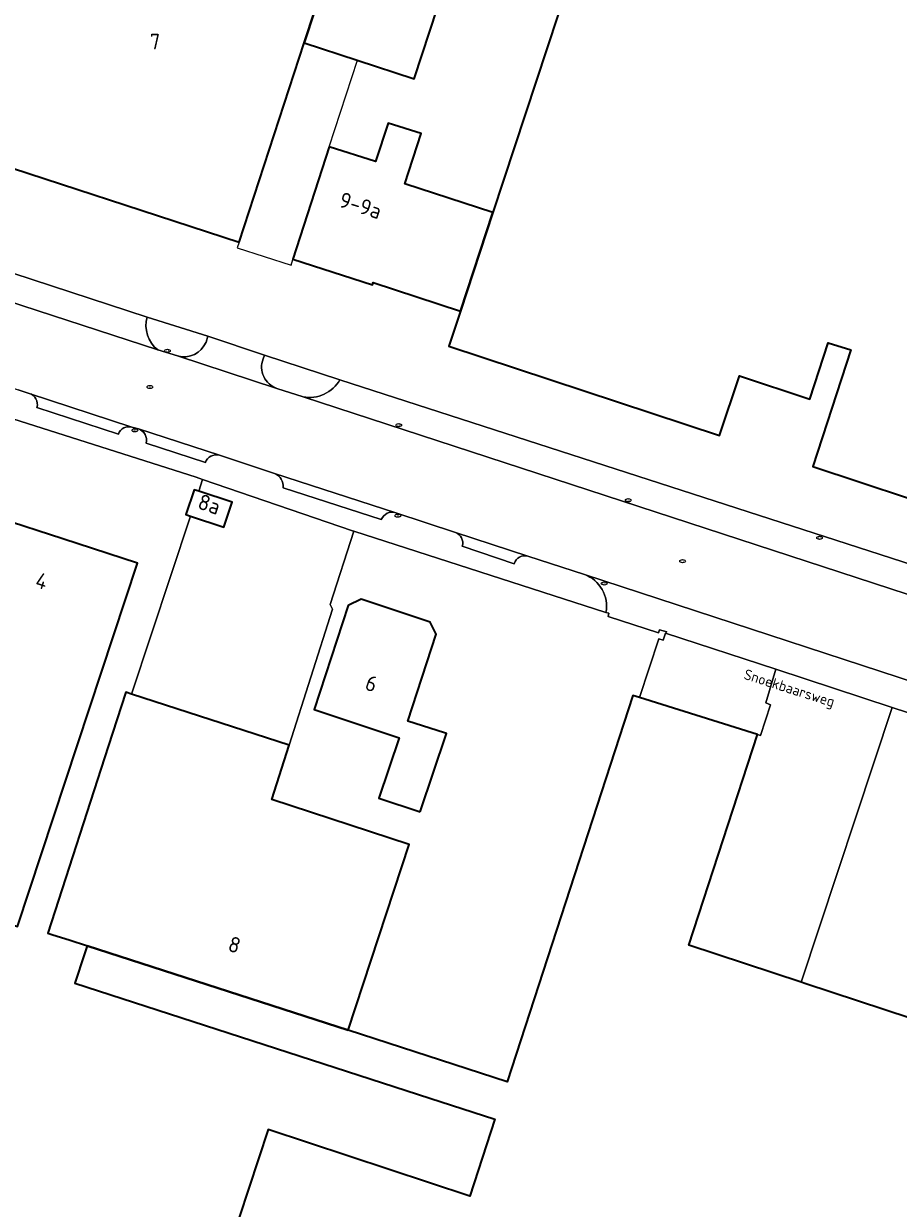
# Model space of a CAD drawing. Header units: metres. Extents: x 149984 to 156489, y 469398 to 478068.
# Tile 788 of 854: x 154743 to 154818, y 473585 to 473687. Entities that reach past the tile are written whole.
import ezdxf
from ezdxf.enums import TextEntityAlignment as Align

# ---------------------------------------------------------------- set-up
doc = ezdxf.new("R2010")
doc.units = ezdxf.units.M
doc.header["$LTSCALE"] = 0.75
for name, color, linetype, lineweight in [('B-WE-IE-MEUBILAIR-S', 252, 'Continuous', 25), ('B-WE-OG-BEBOUWING-GV', 6, 'Continuous', 35), ('B-WE-OG-BEBOUWING-T18', 1, 'Continuous', 18), ('B-WE-OG-BEBOUWING_LUIFEL-GV', 6, 'Continuous', 18), ('B-WE-OG-TERREIN_BEGROEID-GV', 252, 'Continuous', 18), ('B-WE-OG-TERREIN_ERF-GV', 252, 'Continuous', 18), ('B-WE-OG-TOPOGRAFIE-T18', 7, 'Continuous', 18), ('B-WE-VH-OPENVERHARDING_BETONSTRAATSTEEN-GV', 252, 'Continuous', 18)]:
    doc.layers.add(name, color=color, linetype=linetype, lineweight=lineweight)
doc.styles.add('NLCS-ISO', font='NLCS-ISO.ttf')
doc.styles.add('NLCS-ISO-M500-T18', font='NLCS-ISO.ttf', dxfattribs={"height": 0.9})
doc.styles.add('NLCS-ISO-M750-T18', font='NLCS-ISO.ttf', dxfattribs={"height": 1.35})

# ---------------------------------------------------------------- blocks, each defined once
blk = doc.blocks.new('SIE-MEUBILAIR_PUT_RIOOLPUT-SO')
blk.add_ellipse((0, 0), major_axis=(1.25, 0), ratio=0.54)
at = {"style": 'NLCS-ISO'}
blk.add_text('ri', height=0.75, dxfattribs=at).set_placement((-0.04, 0.07), align=Align.MIDDLE_CENTER)
blk = doc.blocks.new('SIE-MEUBILAIR_PUT_KOLK-SO')
blk.add_ellipse((0, 0), major_axis=(1.25, 0), ratio=0.54)
at = {"style": 'NLCS-ISO'}
blk.add_text('klk', height=0.75, dxfattribs=at).set_placement((0.03, 0), align=Align.MIDDLE_CENTER)
blk = doc.blocks.new('SIE-MEUBILAIR_PUT_BRANDKRAAN-SO')
blk.add_ellipse((0, 0), major_axis=(1.25, 0), ratio=0.54)
at = {"style": 'NLCS-ISO'}
blk.add_text('bk', height=0.75, dxfattribs=at).set_placement((0.03, 0), align=Align.MIDDLE_CENTER)

msp = doc.modelspace()

# ---------------------------------------------------------------- linework, layer by layer
at = {"layer": 'B-WE-OG-BEBOUWING-GV', "flags": 128}
for points in [[(154781.802, 473731.412), (154757.886, 473739.243), (154750.585, 473716.876), (154745.828, 473718.429), (154742.832, 473709.266), (154741.767, 473706.004), (154746.528, 473704.45), (154737.447, 473676.634), (154737.348, 473676.332), (154761.113, 473668.573), (154766.724, 473685.76), (154771.446, 473700.055)], [(154777.914, 473697.91), (154780.88, 473696.93), (154784.688, 473695.687), (154790.455, 473693.804), (154782.998, 473671.135), (154780.196, 473662.618), (154779.2, 473659.59), (154802.53, 473651.88), (154804.25, 473657.05), (154810.309, 473655.036), (154811.902, 473659.88), (154813.84, 473659.274), (154810.563, 473649.225), (154822.906, 473645.145), (154843.748, 473708.2), (154841.583, 473708.915), (154841.759, 473709.448), (154829.535, 473713.488), (154819.855, 473716.688), (154820.796, 473719.537), (154806.508, 473724.186), (154801.82, 473725.711), (154795.192, 473727.868), (154788.528, 473730.036)], [(154771.446, 473700.055), (154766.724, 473685.76), (154771.285, 473684.271), (154776.22, 473682.66), (154780.88, 473696.93), (154777.914, 473697.91), (154777.911, 473697.902)], [(154768.882, 473676.799), (154765.758, 473667.089), (154772.611, 473664.884), (154772.678, 473665.091), (154780.196, 473662.618), (154782.998, 473671.135), (154775.417, 473673.581), (154776.818, 473677.922), (154773.972, 473678.837), (154772.88, 473675.51)], [(154757.637, 473647.076), (154757.241, 473647.207), (154756.536, 473645.071), (154756.93, 473644.941), (154759.813, 473643.99), (154760.517, 473646.127)], [(154745.915, 473642.965), (154740.4, 473644.75), (154734.228, 473625.957), (154731.697, 473626.775), (154727.538, 473614.135), (154732.406, 473612.538), (154738.182, 473610.643), (154738.233, 473610.802), (154742.032, 473609.549), (154752.356, 473640.881)], [(154776.73, 473619.43), (154778.98, 473626.19), (154778.811, 473626.245), (154775.67, 473627.26), (154778.11, 473634.75), (154777.6, 473635.79), (154771.63, 473637.78), (154770.51, 473637.22), (154767.58, 473628.26), (154774.91, 473625.81), (154773.15, 473620.62)], [(154746.545, 473608.361), (154747.97, 473607.9), (154748.017, 473607.885), (154770.51, 473600.6), (154775.78, 473616.63), (154763.926, 473620.488), (154765.446, 473625.181), (154751.848, 473629.584), (154751.358, 473629.743), (154749.845, 473625.071), (154744.634, 473608.98), (154744.991, 473608.864)]]:
    msp.add_lwpolyline(points, close=True, dxfattribs=at)
msp.add_lwpolyline([(154819.054, 473601.608), (154809.893, 473604.633), (154809.566, 473604.741), (154799.891, 473607.936), (154805.808, 473626.105), (154795.626, 473629.285), (154795.068, 473629.459), (154784.225, 473596.158), (154770.51, 473600.6), (154748.017, 473607.885), (154747.793, 473607.199), (154746.964, 473604.652), (154777.557, 473594.744), (154783.173, 473592.925), (154781.013, 473586.292), (154763.612, 473592.038), (154755.282, 473566.755)], dxfattribs=at)
at = {"layer": 'B-WE-OG-BEBOUWING_LUIFEL-GV', "flags": 128}
msp.add_lwpolyline([(154761.113, 473668.573), (154760.95, 473668.068), (154765.592, 473666.574), (154765.755, 473667.08), (154768.882, 473676.799), (154771.318, 473684.26), (154766.724, 473685.76)], close=True, dxfattribs=at)
at = {"layer": 'B-WE-OG-TERREIN_BEGROEID-GV'}
for points in [[(154753.205, 473662.107, 0.3132095), (154754.104, 473659.282)], [(154755.797, 473658.748, 0.3821868), (154758.268, 473659.953)], [(154763.193, 473658.492, 0.4301468), (154764.377, 473655.949)], [(154766.631, 473655.215, 0.3175681), (154769.811, 473656.704)]]:
    msp.add_lwpolyline(points, format="xyb", dxfattribs=at)
at = {"layer": 'B-WE-OG-TERREIN_BEGROEID-GV', "flags": 128}
for points in [[(154758.268, 473659.953), (154758.435, 473660.46), (154753.205, 473662.107)], [(154754.104, 473659.282), (154755.797, 473658.748)], [(154769.811, 473656.704), (154763.299, 473658.804), (154763.193, 473658.492)], [(154764.377, 473655.949), (154766.631, 473655.215)]]:
    msp.add_lwpolyline(points, dxfattribs=at)
at = {"layer": 'B-WE-OG-TERREIN_ERF-GV', "flags": 128}
for points in [[(154780.88, 473696.93), (154776.22, 473682.66), (154771.285, 473684.271), (154766.724, 473685.76), (154761.113, 473668.573), (154737.348, 473676.332), (154737.447, 473676.634), (154746.528, 473704.45)], [(154822.906, 473645.145), (154810.563, 473649.225), (154813.84, 473659.274), (154811.902, 473659.88), (154810.309, 473655.036), (154804.25, 473657.05), (154802.53, 473651.88), (154779.2, 473659.59), (154780.196, 473662.618), (154772.678, 473665.091), (154772.611, 473664.884), (154765.758, 473667.089), (154768.882, 473676.799), (154772.88, 473675.51), (154773.972, 473678.837), (154776.818, 473677.922), (154775.417, 473673.581), (154782.998, 473671.135), (154790.455, 473693.804)], [(154735.589, 473687.486), (154734.29, 473683.59), (154732.52, 473678.243), (154731.47, 473675.07), (154730.101, 473669.654), (154753.205, 473662.107), (154758.435, 473660.46), (154763.299, 473658.804), (154769.811, 473656.704), (154825.874, 473638.56)], [(154755.282, 473566.755), (154763.612, 473592.038), (154781.013, 473586.292), (154783.173, 473592.925), (154777.557, 473594.744), (154746.964, 473604.652), (154747.793, 473607.199), (154748.017, 473607.885), (154747.97, 473607.9), (154746.545, 473608.361), (154744.991, 473608.864), (154744.634, 473608.98), (154749.845, 473625.071), (154751.358, 473629.743), (154751.848, 473629.584), (154756.93, 473644.941), (154756.536, 473645.071), (154757.241, 473647.207), (154757.637, 473647.076), (154757.976, 473648.1), (154757.427, 473648.287), (154740.324, 473653.734)], [(154740.4, 473644.75), (154745.915, 473642.965), (154752.356, 473640.881), (154742.032, 473609.549)]]:
    msp.add_lwpolyline(points, dxfattribs=at)
for points in [[(154760.517, 473646.127), (154759.813, 473643.99), (154756.93, 473644.941), (154751.848, 473629.584), (154765.446, 473625.181), (154769.16, 473636.9), (154768.96, 473637.32), (154771.02, 473643.636), (154770.896, 473643.676), (154757.976, 473648.1), (154757.637, 473647.076)], [(154763.926, 473620.488), (154775.78, 473616.63), (154770.51, 473600.6), (154784.225, 473596.158), (154795.068, 473629.459), (154795.626, 473629.285), (154797.291, 473634.364), (154797.671, 473634.241), (154797.88, 473634.84), (154797.981, 473634.953), (154797.342, 473635.131), (154797.274, 473634.865), (154792.926, 473636.284), (154792.999, 473636.557), (154792.737, 473636.623), (154771.02, 473643.636), (154768.96, 473637.32), (154769.16, 473636.9), (154765.446, 473625.181)], [(154778.811, 473626.245), (154778.98, 473626.19), (154776.73, 473619.43), (154773.15, 473620.62), (154774.91, 473625.81), (154767.58, 473628.26), (154770.51, 473637.22), (154771.63, 473637.78), (154777.6, 473635.79), (154778.11, 473634.75), (154775.67, 473627.26)], [(154807.387, 473631.731), (154797.88, 473634.84), (154797.671, 473634.241), (154797.291, 473634.364), (154795.626, 473629.285), (154805.808, 473626.105), (154806.054, 473626.028), (154806.926, 473628.677), (154806.519, 473628.826)], [(154817.402, 473628.444), (154807.387, 473631.731), (154806.519, 473628.826), (154806.926, 473628.677), (154806.054, 473626.028), (154805.808, 473626.105), (154799.891, 473607.936), (154809.566, 473604.741)], [(154825.292, 473620.021), (154825.476, 473619.955), (154827.218, 473625.222), (154826.819, 473625.354), (154817.402, 473628.444), (154809.566, 473604.741), (154809.893, 473604.633), (154819.054, 473601.608), (154819.378, 473601.501), (154819.496, 473601.462), (154821.753, 473608.688)]]:
    msp.add_lwpolyline(points, close=True, dxfattribs=at)
at = {"layer": 'B-WE-VH-OPENVERHARDING_BETONSTRAATSTEEN-GV', "flags": 128}
for points in [[(154766.631, 473655.215), (154764.377, 473655.949), (154755.797, 473658.748), (154754.104, 473659.282), (154726.763, 473668.199), (154723.731, 473669.194), (154712.265, 473672.939), (154710.803, 473673.406), (154701.243, 473676.537), (154700.504, 473676.787), (154692.938, 473679.229), (154692.851, 473679.257), (154692.515, 473679.369), (154677.549, 473684.246), (154667.16, 473687.814)], [(154664.393, 473681.172), (154665.903, 473680.701), (154668.701, 473679.828), (154683.777, 473674.848), (154683.903, 473674.806), (154697.274, 473670.464), (154700.541, 473669.407), (154730.492, 473659.62), (154736.171, 473657.767), (154742.073, 473655.819), (154743.032, 473655.523), (154751.884, 473652.615), (154752.436, 473652.466), (154759.421, 473650.184), (154764.175, 473648.614), (154774.627, 473645.232), (154779.77, 473643.53), (154786.013, 473641.482), (154790.879, 473639.915), (154827.576, 473627.884)], [(154681.659, 473670.473), (154683.311, 473669.934), (154683.968, 473672.018), (154690.229, 473669.999), (154701.066, 473666.476), (154713.17, 473662.504), (154713.136, 473662.395), (154722.31, 473659.472), (154727.96, 473657.672), (154728.03, 473657.65), (154740.324, 473653.734), (154757.427, 473648.287), (154757.976, 473648.1), (154770.896, 473643.676), (154771.02, 473643.636), (154792.737, 473636.623)], [(154753.205, 473662.107), (154730.101, 473669.654)], [(154726.763, 473668.199), (154754.104, 473659.282)], [(154763.193, 473658.492), (154763.299, 473658.804), (154758.435, 473660.46), (154758.268, 473659.953)], [(154755.797, 473658.748), (154764.377, 473655.949)], [(154841.564, 473634.013), (154841.395, 473633.547), (154831.403, 473636.771), (154825.874, 473638.56), (154769.811, 473656.704)], [(154743.032, 473655.523), (154742.073, 473655.819)], [(154751.884, 473652.615), (154743.032, 473655.523)], [(154942.724, 473597.699), (154940.854, 473598.217), (154915.031, 473606.519), (154881.972, 473617.373), (154828.809, 473634.895), (154766.631, 473655.215)], [(154766.631, 473655.215), (154828.809, 473634.895), (154881.972, 473617.373), (154915.031, 473606.519), (154940.854, 473598.217)], [(154743.697, 473654.305), (154750.714, 473652.019)], [(154750.714, 473652.019), (154743.697, 473654.305)], [(154752.436, 473652.466), (154751.884, 473652.615)], [(154759.421, 473650.184), (154752.436, 473652.466)], [(154753.101, 473651.235), (154758.209, 473649.56)], [(154758.209, 473649.56), (154753.101, 473651.235)], [(154764.175, 473648.614), (154759.421, 473650.184)], [(154774.627, 473645.232), (154764.175, 473648.614)], [(154764.916, 473647.385), (154773.376, 473644.645)], [(154773.376, 473644.645), (154764.916, 473647.385)], [(154779.77, 473643.53), (154774.627, 473645.232)], [(154786.013, 473641.482), (154779.77, 473643.53)], [(154780.358, 473642.345), (154784.825, 473640.837)], [(154784.825, 473640.837), (154780.358, 473642.345)], [(154790.879, 473639.915), (154786.013, 473641.482)], [(154948.101, 473587.575), (154946.719, 473588.558), (154945.385, 473589.199), (154925.638, 473595.67), (154897.643, 473604.887), (154872.103, 473613.259), (154827.576, 473627.884), (154790.879, 473639.915)], [(154792.737, 473636.623), (154792.999, 473636.557), (154792.926, 473636.284), (154797.274, 473634.865), (154797.342, 473635.131), (154797.981, 473634.953), (154797.88, 473634.84), (154807.387, 473631.731), (154817.402, 473628.444), (154826.819, 473625.354), (154827.218, 473625.222), (154871.31, 473610.716), (154875.462, 473609.41), (154880.325, 473607.883)]]:
    msp.add_lwpolyline(points, dxfattribs=at)
at = {"layer": 'B-WE-VH-OPENVERHARDING_BETONSTRAATSTEEN-GV'}
for points in [[(154754.104, 473659.282, -0.3132095), (154753.205, 473662.107)], [(154758.268, 473659.953, -0.3821868), (154755.797, 473658.748)], [(154764.377, 473655.949, -0.4301468), (154763.193, 473658.492)], [(154769.811, 473656.704, -0.3175681), (154766.631, 473655.215)], [(154743.032, 473655.523, -0.3934324), (154743.697, 473654.305)], [(154743.697, 473654.305, 0.3934324), (154743.032, 473655.523)], [(154750.714, 473652.019, -0.3917418), (154751.884, 473652.615)], [(154751.884, 473652.615, 0.3917418), (154750.714, 473652.019)], [(154752.436, 473652.466, -0.3907747), (154753.101, 473651.235)], [(154753.101, 473651.235, 0.3907747), (154752.436, 473652.466)], [(154758.209, 473649.56, -0.3923804), (154759.421, 473650.184)], [(154759.421, 473650.184, 0.3923804), (154758.209, 473649.56)], [(154764.175, 473648.614, -0.3410617), (154764.916, 473647.385)], [(154764.916, 473647.385, 0.3410617), (154764.175, 473648.614)], [(154773.376, 473644.645, -0.388824), (154774.627, 473645.232)], [(154774.627, 473645.232, 0.388824), (154773.376, 473644.645)], [(154779.77, 473643.53, -0.3876284), (154780.358, 473642.345)], [(154780.358, 473642.345, 0.3876284), (154779.77, 473643.53)], [(154784.825, 473640.837, -0.4129744), (154786.013, 473641.482)], [(154786.013, 473641.482, 0.4129744), (154784.825, 473640.837)], [(154790.879, 473639.915, -0.3631723), (154792.737, 473636.623)], [(154792.737, 473636.623, 0.3631723), (154790.879, 473639.915)]]:
    msp.add_lwpolyline(points, format="xyb", dxfattribs=at)

# ---------------------------------------------------------------- block references
at = {"layer": 'B-WE-IE-MEUBILAIR-S', "xscale": 0.2, "yscale": 0.2, "zscale": 0.2}
for name, p in [('SIE-MEUBILAIR_PUT_KOLK-SO', (154754.935, 473659.196)), ('SIE-MEUBILAIR_PUT_RIOOLPUT-SO', (154753.432, 473656.069)), ('SIE-MEUBILAIR_PUT_KOLK-SO', (154774.875, 473652.786)), ('SIE-MEUBILAIR_PUT_KOLK-SO', (154752.127, 473652.339)), ('SIE-MEUBILAIR_PUT_KOLK-SO', (154794.66, 473646.308)), ('SIE-MEUBILAIR_PUT_KOLK-SO', (154774.794, 473644.969)), ('SIE-MEUBILAIR_PUT_BRANDKRAAN-SO', (154811.15, 473643.068)), ('SIE-MEUBILAIR_PUT_RIOOLPUT-SO', (154799.349, 473641.052)), ('SIE-MEUBILAIR_PUT_KOLK-SO', (154792.587, 473639.128))]:
    msp.add_blockref(name, p, dxfattribs=at)

# ---------------------------------------------------------------- texts
at = {"layer": 'B-WE-OG-BEBOUWING-T18', "style": 'NLCS-ISO-M750-T18'}
msp.add_text('7', height=1.35, dxfattribs=at).set_placement((154753.87, 473685.859), align=Align.MIDDLE)
for s, rotation, p in [('9-9a', 342.2, (154771.588, 473671.724)), ('8a', 341.8, (154758.553, 473645.965)), ('4', 342.1, (154744.111, 473639.344)), ('6', 341.9, (154772.522, 473630.502)), ('8', 342.1, (154760.723, 473607.974))]:
    msp.add_text(s, height=1.35, rotation=rotation, dxfattribs=at).set_placement(p, align=Align.MIDDLE)
at = {"layer": 'B-WE-OG-TOPOGRAFIE-T18', "style": 'NLCS-ISO-M500-T18'}
msp.add_text('Snoekbaarsweg', height=0.9, rotation=342.4, dxfattribs=at).set_placement((154808.511, 473629.986), align=Align.MIDDLE)

doc.saveas('drawing.dxf')
